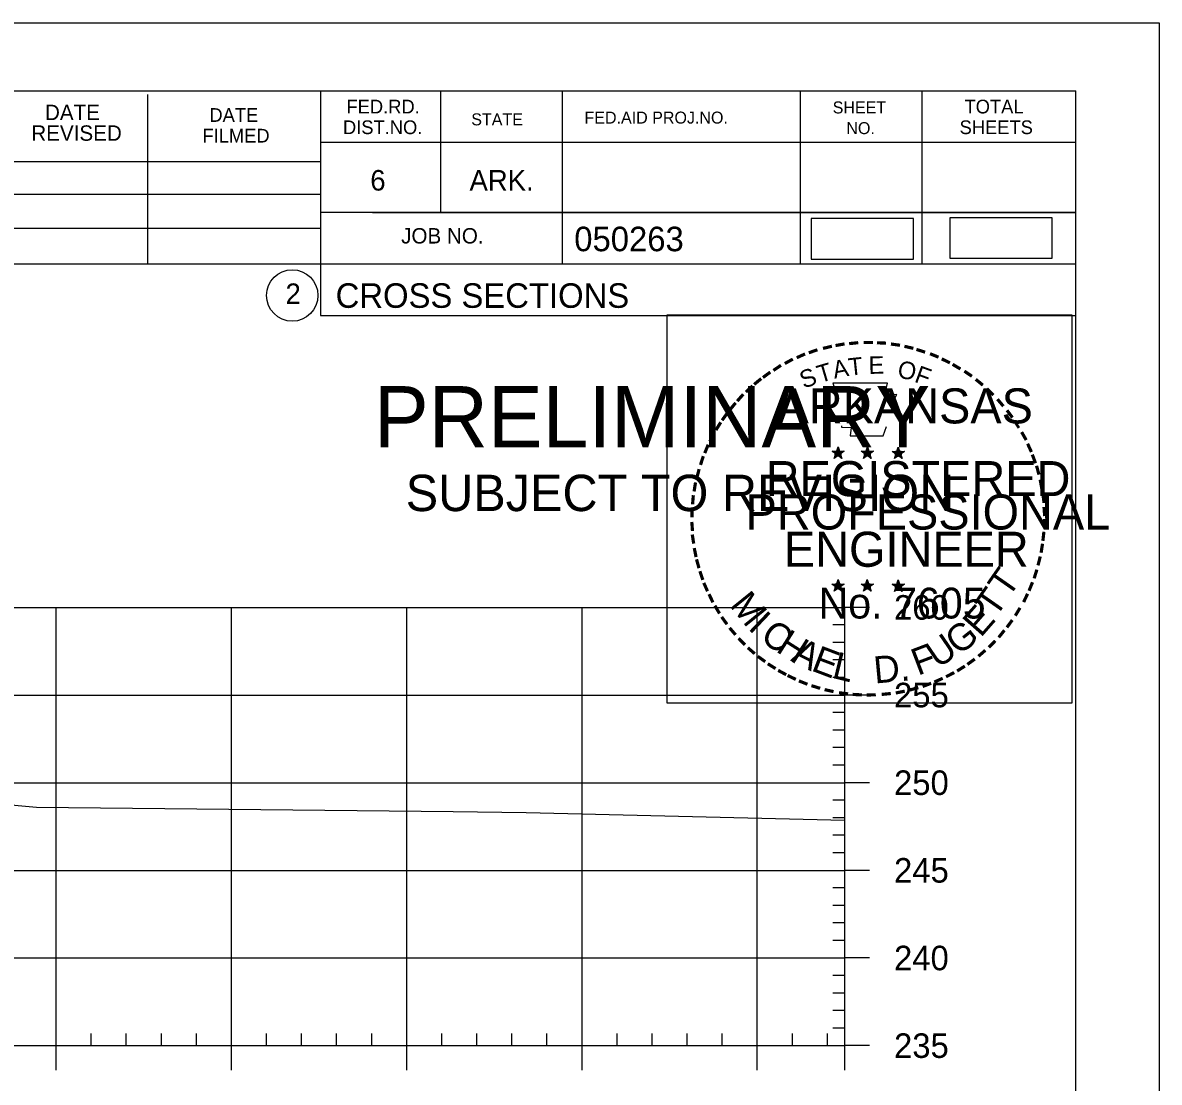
# Model space of a CAD drawing. Extents: x 1365647 to 1367999, y 387113 to 400173.
# Drawn here: x 1365992.2 to 1366057, y 397339.2 to 397399.6 of the extents above; entities that cross this region are included whole.
import ezdxf

# ---------------------------------------------------------------- set-up
doc = ezdxf.new("R2010")
doc.units = 0
for name, color, linetype in [('R_Axis', 7, 'Continuous'), ('R_Axis Annot', 7, 'Continuous'), ('R_Border', 7, 'Continuous'), ('R_Border PE', 7, 'Continuous'), ('R_Border Prem', 7, 'Continuous'), ('R_Detour', 7, 'Continuous'), ('R_Exist Surface', 7, 'Continuous'), ('R_Grid', 7, 'Continuous'), ('R_No Plot', 7, 'Continuous')]:
    doc.layers.add(name, color=color, linetype=linetype)

msp = doc.modelspace()

# ---------------------------------------------------------------- linework, layer by layer
at = {"layer": 'R_Axis'}
for p, q in [((1366039.095, 397341.265), (1366039.095, 397366.265)), ((1366040.495, 397366.265), (1366039.095, 397366.265)), ((1366039.095, 397365.265), (1366038.395, 397365.265)), ((1366039.095, 397364.265), (1366038.395, 397364.265)), ((1366039.095, 397363.265), (1366038.395, 397363.265)), ((1366039.095, 397362.265), (1366038.395, 397362.265)), ((1366040.495, 397361.265), (1366039.095, 397361.265)), ((1366039.095, 397360.265), (1366038.395, 397360.265)), ((1366039.095, 397359.265), (1366038.395, 397359.265)), ((1366039.095, 397358.265), (1366038.395, 397358.265)), ((1366039.095, 397357.265), (1366038.395, 397357.265)), ((1366040.495, 397356.265), (1366039.095, 397356.265)), ((1366039.095, 397355.265), (1366038.395, 397355.265)), ((1366039.095, 397354.265), (1366038.395, 397354.265)), ((1366039.095, 397353.265), (1366038.395, 397353.265)), ((1366039.095, 397352.265), (1366038.395, 397352.265)), ((1366040.495, 397351.265), (1366039.095, 397351.265)), ((1366039.095, 397350.265), (1366038.395, 397350.265)), ((1366039.095, 397349.265), (1366038.395, 397349.265)), ((1366039.095, 397348.265), (1366038.395, 397348.265)), ((1366039.095, 397347.265), (1366038.395, 397347.265)), ((1366040.495, 397346.265), (1366039.095, 397346.265)), ((1366039.095, 397345.265), (1366038.395, 397345.265)), ((1366039.095, 397344.265), (1366038.395, 397344.265)), ((1366039.095, 397343.265), (1366038.395, 397343.265)), ((1366039.095, 397342.265), (1366038.395, 397342.265)), ((1365996.095, 397341.265), (1365996.095, 397341.965)), ((1365998.095, 397341.265), (1365998.095, 397341.965)), ((1366000.095, 397341.265), (1366000.095, 397341.965)), ((1366002.095, 397341.265), (1366002.095, 397341.965)), ((1366006.095, 397341.265), (1366006.095, 397341.965)), ((1366008.095, 397341.265), (1366008.095, 397341.965)), ((1366010.095, 397341.265), (1366010.095, 397341.965)), ((1366012.095, 397341.265), (1366012.095, 397341.965)), ((1366016.095, 397341.265), (1366016.095, 397341.965)), ((1366018.095, 397341.265), (1366018.095, 397341.965)), ((1366020.095, 397341.265), (1366020.095, 397341.965)), ((1366022.095, 397341.265), (1366022.095, 397341.965)), ((1366026.095, 397341.265), (1366026.095, 397341.965)), ((1366028.095, 397341.265), (1366028.095, 397341.965)), ((1366030.095, 397341.265), (1366030.095, 397341.965)), ((1366032.095, 397341.265), (1366032.095, 397341.965)), ((1366036.095, 397341.265), (1366036.095, 397341.965)), ((1366038.095, 397341.265), (1366038.095, 397341.965)), ((1365749.095, 397341.265), (1366039.095, 397341.265)), ((1365994.095, 397339.865), (1365994.095, 397341.265)), ((1366004.095, 397339.865), (1366004.095, 397341.265)), ((1366014.095, 397339.865), (1366014.095, 397341.265)), ((1366024.095, 397339.865), (1366024.095, 397341.265)), ((1366034.095, 397339.865), (1366034.095, 397341.265)), ((1366039.095, 397339.865), (1366039.095, 397341.265)), ((1366040.495, 397341.265), (1366039.095, 397341.265))]:
    msp.add_line(p, q, dxfattribs=at)
at = {"layer": 'R_Border'}
for p, q in [((1365736.095, 397395.725), (1366052.275, 397395.725)), ((1365999.315, 397385.845), (1365999.315, 397395.525)), ((1366009.175, 397395.725), (1366009.175, 397382.925)), ((1366016.015, 397395.725), (1366016.015, 397388.785)), ((1366022.955, 397395.725), (1366022.955, 397385.845)), ((1366036.535, 397395.725), (1366036.535, 397385.845)), ((1366043.475, 397395.725), (1366043.475, 397385.845)), ((1366052.275, 397190.265), (1366052.275, 397395.725)), ((1366052.275, 397392.785), (1366009.175, 397392.785)), ((1366052.275, 397392.805), (1366052.275, 397392.805)), ((1365970.015, 397391.705), (1366009.175, 397391.705)), ((1365970.015, 397389.845), (1366009.175, 397389.845)), ((1366052.275, 397388.785), (1366009.175, 397388.785)), ((1366012.135, 397388.785), (1366052.275, 397388.785)), ((1365970.015, 397387.905), (1366009.175, 397387.905)), ((1366052.275, 397385.845), (1365970.015, 397385.845)), ((1366009.175, 397382.925), (1366052.275, 397382.925))]:
    msp.add_line(p, q, dxfattribs=at)
msp.add_circle((1366007.562, 397384.06), 1.467, dxfattribs=at)
at = {"layer": 'R_Border PE'}
for p, q in [((1366038.356, 397375.171), (1366038.705, 397375.06)), ((1366038.356, 397375.171), (1366038.609, 397375.126)), ((1366038.356, 397375.171), (1366038.593, 397375.049)), ((1366038.705, 397375.425), (1366038.664, 397375.173)), ((1366038.705, 397375.06), (1366038.705, 397375.425)), ((1366038.705, 397375.425), (1366038.754, 397375.175)), ((1366039.052, 397375.171), (1366038.705, 397375.06)), ((1366039.052, 397375.171), (1366038.766, 397375.122)), ((1366039.052, 397375.171), (1366038.848, 397375.069)), ((1366040.026, 397375.171), (1366040.375, 397375.06)), ((1366040.026, 397375.171), (1366040.279, 397375.126)), ((1366040.026, 397375.171), (1366040.263, 397375.049)), ((1366040.375, 397375.425), (1366040.334, 397375.173)), ((1366040.375, 397375.06), (1366040.375, 397375.425)), ((1366040.375, 397375.425), (1366040.424, 397375.175)), ((1366040.722, 397375.171), (1366040.375, 397375.06)), ((1366040.722, 397375.171), (1366040.436, 397375.122)), ((1366040.722, 397375.171), (1366040.518, 397375.069)), ((1366041.79, 397375.159), (1366042.139, 397375.048)), ((1366041.79, 397375.159), (1366042.043, 397375.114)), ((1366041.79, 397375.159), (1366042.027, 397375.037)), ((1366042.139, 397375.413), (1366042.098, 397375.161)), ((1366042.139, 397375.048), (1366042.139, 397375.413)), ((1366042.139, 397375.413), (1366042.188, 397375.163)), ((1366042.486, 397375.159), (1366042.139, 397375.048)), ((1366042.486, 397375.159), (1366042.2, 397375.11)), ((1366042.486, 397375.159), (1366042.282, 397375.057)), ((1366038.489, 397374.763), (1366038.705, 397375.06)), ((1366038.489, 397374.763), (1366038.615, 397375.007)), ((1366038.489, 397374.763), (1366038.703, 397374.98)), ((1366038.918, 397374.763), (1366038.703, 397374.977)), ((1366038.918, 397374.763), (1366038.705, 397375.06)), ((1366038.918, 397374.763), (1366038.781, 397375.054)), ((1366040.159, 397374.763), (1366040.375, 397375.06)), ((1366040.159, 397374.763), (1366040.285, 397375.007)), ((1366040.159, 397374.763), (1366040.373, 397374.98)), ((1366040.588, 397374.763), (1366040.373, 397374.977)), ((1366040.588, 397374.763), (1366040.375, 397375.06)), ((1366040.588, 397374.763), (1366040.451, 397375.054)), ((1366041.923, 397374.751), (1366042.139, 397375.048)), ((1366041.923, 397374.751), (1366042.049, 397374.995)), ((1366041.923, 397374.751), (1366042.137, 397374.968)), ((1366042.352, 397374.751), (1366042.137, 397374.965)), ((1366042.352, 397374.751), (1366042.139, 397375.048)), ((1366042.352, 397374.751), (1366042.215, 397375.042)), ((1366038.352, 397367.598), (1366038.701, 397367.487)), ((1366038.352, 397367.598), (1366038.605, 397367.553)), ((1366038.352, 397367.598), (1366038.589, 397367.476)), ((1366038.485, 397367.19), (1366038.701, 397367.487)), ((1366038.485, 397367.19), (1366038.611, 397367.434)), ((1366038.485, 397367.19), (1366038.699, 397367.407)), ((1366038.701, 397367.852), (1366038.66, 397367.6)), ((1366038.914, 397367.19), (1366038.699, 397367.404)), ((1366038.701, 397367.487), (1366038.701, 397367.852)), ((1366038.701, 397367.852), (1366038.75, 397367.602)), ((1366039.048, 397367.598), (1366038.701, 397367.487)), ((1366038.914, 397367.19), (1366038.701, 397367.487)), ((1366039.048, 397367.598), (1366038.762, 397367.549)), ((1366038.914, 397367.19), (1366038.777, 397367.481)), ((1366039.048, 397367.598), (1366038.844, 397367.496)), ((1366040.021, 397367.598), (1366040.37, 397367.487)), ((1366040.021, 397367.598), (1366040.274, 397367.553)), ((1366040.021, 397367.598), (1366040.258, 397367.476)), ((1366040.154, 397367.19), (1366040.37, 397367.487)), ((1366040.154, 397367.19), (1366040.28, 397367.434)), ((1366040.154, 397367.19), (1366040.368, 397367.407)), ((1366040.37, 397367.852), (1366040.329, 397367.6)), ((1366040.583, 397367.19), (1366040.368, 397367.404)), ((1366040.37, 397367.487), (1366040.37, 397367.852)), ((1366040.37, 397367.852), (1366040.419, 397367.602)), ((1366040.717, 397367.598), (1366040.37, 397367.487)), ((1366040.583, 397367.19), (1366040.37, 397367.487)), ((1366040.717, 397367.598), (1366040.431, 397367.549)), ((1366040.583, 397367.19), (1366040.446, 397367.481)), ((1366040.717, 397367.598), (1366040.513, 397367.496)), ((1366041.788, 397367.588), (1366042.137, 397367.477)), ((1366041.788, 397367.588), (1366042.041, 397367.543)), ((1366041.788, 397367.588), (1366042.025, 397367.466)), ((1366041.921, 397367.18), (1366042.137, 397367.477)), ((1366041.921, 397367.18), (1366042.047, 397367.424)), ((1366041.921, 397367.18), (1366042.135, 397367.397)), ((1366042.137, 397367.842), (1366042.096, 397367.59)), ((1366042.35, 397367.18), (1366042.135, 397367.394)), ((1366042.137, 397367.477), (1366042.137, 397367.842)), ((1366042.137, 397367.842), (1366042.186, 397367.592)), ((1366042.484, 397367.588), (1366042.137, 397367.477)), ((1366042.35, 397367.18), (1366042.137, 397367.477)), ((1366042.484, 397367.588), (1366042.198, 397367.539)), ((1366042.35, 397367.18), (1366042.213, 397367.471)), ((1366042.484, 397367.588), (1366042.28, 397367.486))]:
    msp.add_line(p, q, dxfattribs=at)
for points in [[(1366038.397, 397379.049), (1366038.666, 397378.222)], [(1366041.908, 397378.127), (1366042.05, 397378.411), (1366041.365, 397378.387), (1366041.513, 397379.049), (1366038.397, 397379.049)], [(1366038.889, 397376.626), (1366038.889, 397376.539), (1366039.452, 397376.52), (1366039.398, 397376.047), (1366041.268, 397376.047), (1366041.469, 397376.583)], [(1366038.705, 397375.425), (1366038.918, 397374.763), (1366038.356, 397375.171), (1366039.052, 397375.171), (1366038.489, 397374.763), (1366038.705, 397375.425)], [(1366040.375, 397375.425), (1366040.588, 397374.763), (1366040.026, 397375.171), (1366040.722, 397375.171), (1366040.159, 397374.763), (1366040.375, 397375.425)], [(1366042.139, 397375.413), (1366042.352, 397374.751), (1366041.79, 397375.159), (1366042.486, 397375.159), (1366041.923, 397374.751), (1366042.139, 397375.413)], [(1366038.701, 397367.852), (1366038.914, 397367.19), (1366038.352, 397367.598), (1366039.048, 397367.598), (1366038.485, 397367.19), (1366038.701, 397367.852)], [(1366040.37, 397367.852), (1366040.583, 397367.19), (1366040.021, 397367.598), (1366040.717, 397367.598), (1366040.154, 397367.19), (1366040.37, 397367.852)], [(1366042.137, 397367.842), (1366042.35, 397367.18), (1366041.788, 397367.588), (1366042.484, 397367.588), (1366041.921, 397367.18), (1366042.137, 397367.842)]]:
    msp.add_lwpolyline(points, dxfattribs=at)
for centre, radius in [((1366038.704, 397375.06), 0.172), ((1366038.704, 397375.06), 0.145), ((1366038.704, 397375.06), 0.116), ((1366038.704, 397375.06), 0.0991), ((1366038.704, 397375.06), 0.0747), ((1366038.704, 397375.06), 0.0495), ((1366038.704, 397375.06), 0.0296), ((1366040.374, 397375.06), 0.172), ((1366040.374, 397375.06), 0.145), ((1366040.374, 397375.06), 0.116), ((1366040.374, 397375.06), 0.0991), ((1366040.374, 397375.06), 0.0747), ((1366040.374, 397375.06), 0.0495), ((1366040.374, 397375.06), 0.0296), ((1366042.138, 397375.048), 0.172), ((1366042.138, 397375.048), 0.145), ((1366042.138, 397375.048), 0.116), ((1366042.138, 397375.048), 0.0991), ((1366042.138, 397375.048), 0.0747), ((1366042.138, 397375.048), 0.0495), ((1366042.138, 397375.048), 0.0296), ((1366038.7, 397367.487), 0.172), ((1366038.7, 397367.487), 0.145), ((1366038.7, 397367.487), 0.116), ((1366038.7, 397367.487), 0.0991), ((1366038.7, 397367.487), 0.0747), ((1366038.7, 397367.487), 0.0495), ((1366038.7, 397367.487), 0.0296), ((1366040.369, 397367.487), 0.172), ((1366040.369, 397367.487), 0.145), ((1366040.369, 397367.487), 0.116), ((1366040.369, 397367.487), 0.0991), ((1366040.369, 397367.487), 0.0747), ((1366040.369, 397367.487), 0.0495), ((1366040.369, 397367.487), 0.0296), ((1366042.136, 397367.477), 0.172), ((1366042.136, 397367.477), 0.145), ((1366042.136, 397367.477), 0.116), ((1366042.136, 397367.477), 0.0991), ((1366042.136, 397367.477), 0.0747), ((1366042.136, 397367.477), 0.0495), ((1366042.136, 397367.477), 0.0296)]:
    msp.add_circle(centre, radius, dxfattribs=at)
at = {"layer": 'R_Detour'}
for points in [[(1366037.165, 397386.137), (1366042.998, 397386.137), (1366042.998, 397388.448), (1366037.165, 397388.448)], [(1366045.079, 397386.185), (1366050.912, 397386.185), (1366050.912, 397388.496), (1366045.079, 397388.496)]]:
    msp.add_lwpolyline(points, close=True, dxfattribs=at)
at = {"layer": 'R_Exist Surface'}
msp.add_lwpolyline([(1365936.449, 397355.652), (1365941.276, 397355.691), (1365947.238, 397355.653), (1365950.396, 397355.635), (1365950.935, 397355.634), (1365952.397, 397355.63), (1365968.062, 397355.623), (1365977.714, 397355.538), (1365983.559, 397355.504), (1365986.443, 397355.399), (1365987.317, 397355.363), (1365988.174, 397355.301), (1365992.976, 397354.872), (1366016.752, 397354.622), (1366020.915, 397354.57), (1366039.095, 397354.126)], dxfattribs=at)
at = {"layer": 'R_Grid'}
for p, q in [((1365749.095, 397366.265), (1366039.095, 397366.265)), ((1365994.095, 397341.265), (1365994.095, 397366.265)), ((1366004.095, 397341.265), (1366004.095, 397366.265)), ((1366014.095, 397341.265), (1366014.095, 397366.265)), ((1366024.095, 397341.265), (1366024.095, 397366.265)), ((1366034.095, 397341.265), (1366034.095, 397366.265)), ((1366039.095, 397341.265), (1366039.095, 397366.265)), ((1365749.095, 397361.265), (1366039.095, 397361.265)), ((1365749.095, 397356.265), (1366039.095, 397356.265)), ((1365749.095, 397351.265), (1366039.095, 397351.265)), ((1365749.095, 397346.265), (1366039.095, 397346.265)), ((1365749.095, 397341.265), (1366039.095, 397341.265))]:
    msp.add_line(p, q, dxfattribs=at)
at = {"layer": 'R_No Plot'}
msp.add_line((1365723.694, 397399.619), (1366057.027, 397399.619), dxfattribs=at)
for points in [[(1365723.687, 397399.619), (1366057.027, 397399.619), (1366057.027, 397186.282), (1365723.687, 397186.282)], [(1366028.946, 397382.957), (1366052.044, 397382.957), (1366052.044, 397360.807), (1366028.946, 397360.807)]]:
    msp.add_lwpolyline(points, close=True, dxfattribs=at)

# ---------------------------------------------------------------- texts
at = {"layer": 'R_Axis Annot'}
for s, p in [('260', (1366041.895, 397365.565)), ('255', (1366041.895, 397360.565)), ('250', (1366041.895, 397355.565)), ('245', (1366041.895, 397350.565)), ('240', (1366041.895, 397345.565)), ('235', (1366041.895, 397340.565))]:
    msp.add_text(s, height=1.4, dxfattribs=at).set_placement(p)
at = {"layer": 'R_Border'}
for s, height, p in [('FED.RD.', 0.7819, (1366010.655, 397394.445)), ('TOTAL', 0.7819, (1366045.915, 397394.445)), ('DATE', 0.8792, (1365993.455, 397394.065)), ('DATE', 0.7819, (1366002.835, 397393.965)), ('FED.AID PROJ.NO.', 0.684, (1366024.235, 397393.865)), ('SHEET', 0.684, (1366038.395, 397394.445)), ('DIST.NO.', 0.7819, (1366010.455, 397393.265)), ('STATE', 0.684, (1366017.775, 397393.765)), ('NO.', 0.684, (1366039.175, 397393.265)), ('SHEETS', 0.7819, (1366045.635, 397393.265)), ('REVISED', 0.8792, (1365992.675, 397392.885)), ('FILMED', 0.7819, (1366002.435, 397392.785)), ('6', 1.172, (1366012.015, 397390.045)), ('ARK.', 1.1723, (1366017.675, 397390.045)), ('JOB NO.', 0.8792, (1366013.775, 397387.025)), ('050263', 1.4, (1366023.651, 397386.584)), ('2', 1.172, (1366007.179, 397383.574)), ('CROSS SECTIONS', 1.4, (1366010.038, 397383.355))]:
    msp.add_text(s, height=height, rotation=360, dxfattribs=at).set_placement(p)
at = {"layer": 'R_Border PE'}
for s, height, rotation, p in [('-', 1.6, 19.17608, (1366037.145, 397380.176)), ('-', 1.6, 13.63015, (1366037.895, 397380.417)), ('-', 1.6, 10.21935, (1366038.573, 397380.579)), ('-', 1.6, 5.89682, (1366039.302, 397380.689)), ('-', 1.6, 0.18623, (1366040.074, 397380.761)), ('-', 1.6, 357.74304, (1366040.797, 397380.748)), ('-', 1.6, 352.16172, (1366041.541, 397380.692)), ('-', 1.6, 347.20489, (1366042.26, 397380.578)), ('-', 1.6, 342.3362, (1366042.895, 397380.423)), ('-', 1.6, 28.79182, (1366035.878, 397379.59)), ('-', 1.6, 24.30721, (1366036.511, 397379.907)), ('A', 1, 11.21318, (1366038.492, 397379.309)), ('T', 1, 6.02276, (1366039.341, 397379.475)), ('E', 1, 0.83234, (1366040.446, 397379.585)), ('O', 1, 350.4515, (1366042.05, 397379.375)), ('-', 1.6, 337.85509, (1366043.63, 397380.2)), ('-', 1.6, 334.12109, (1366044.261, 397379.929)), ('-', 1.6, 36.23174, (1366034.703, 397378.825)), ('-', 1.6, 34.06357, (1366035.281, 397379.22)), ('S', 1, 21.59401, (1366036.752, 397378.727)), ('T', 1, 16.4036, (1366037.666, 397379.058)), ('F', 1, 340.07066, (1366043.004, 397379.147)), ('-', 1.6, 329.64089, (1366044.84, 397379.646)), ('-', 1.6, 325.86266, (1366045.483, 397379.285)), ('-', 1.6, 42.96224, (1366033.794, 397378.03)), ('-', 1.6, 38.95066, (1366034.227, 397378.447)), ('-', 1.6, 320.52971, (1366046.093, 397378.859)), ('-', 1.6, 48.42305, (1366033.346, 397377.552)), ('ARKANSAS', 2, 360, (1366035.25, 397376.761)), ('-', 1.6, 315.57859, (1366046.692, 397378.371)), ('-', 1.6, 50.61417, (1366032.943, 397377.066)), ('-', 1.6, 309.87973, (1366047.261, 397377.821)), ('-', 1.6, 54.23247, (1366032.53, 397376.499)), ('-', 1.6, 306.65218, (1366047.786, 397377.219)), ('-', 1.6, 58.07063, (1366032.205, 397375.972)), ('-', 1.4, 303.67529, (1366048.272, 397376.651)), ('-', 1.6, 62.87135, (1366031.892, 397375.358)), ('-', 1.6, 299.66835, (1366048.591, 397376.044)), ('-', 1.6, 67.77427, (1366031.633, 397374.747)), ('-', 1.6, 294.66279, (1366048.915, 397375.432)), ('-', 1.6, 72.39447, (1366031.414, 397374.117)), ('REGISTERED', 2, 360, (1366034.572, 397372.612)), ('DWB', 0.01, 360, (1366038.691, 397375.055)), ('DWB', 0.01, 360, (1366040.361, 397375.055)), ('DWB', 0.01, 360, (1366042.125, 397375.043)), ('-', 1.6, 290.57283, (1366049.172, 397374.855)), ('-', 1.6, 75.46096, (1366031.217, 397373.403)), ('-', 1.6, 285.12326, (1366049.406, 397374.275)), ('-', 1.6, 81.20126, (1366031.085, 397372.69)), ('-', 1.6, 280.54934, (1366049.606, 397373.533)), ('-', 1.6, 85.18634, (1366031.009, 397371.999)), ('PROFESSIONAL', 2, 360, (1366033.424, 397370.708)), ('-', 1.6, 276.59616, (1366049.768, 397372.765)), ('-', 1.6, 89.06224, (1366030.984, 397371.298)), ('-', 1.6, 274.33011, (1366049.828, 397372.043)), ('-', 1.6, 269.94067, (1366049.862, 397371.411)), ('-', 1.6, 94.19588, (1366031.019, 397370.573)), ('ENGINEER', 2, 360, (1366035.611, 397368.583)), ('-', 1.6, 263.5172, (1366049.843, 397370.745)), ('-', 1.6, 98.94793, (1366031.091, 397369.906)), ('-', 1.6, 260.99529, (1366049.772, 397370.091)), ('-', 1.6, 101.71495, (1366031.226, 397369.173)), ('-', 1.6, 105.45785, (1366031.388, 397368.578)), ('T', 1.54, 55.05496, (1366048.42, 397366.752)), ('-', 1.6, 255.7626, (1366049.662, 397369.413)), ('-', 1.6, 109.08742, (1366031.603, 397367.947)), ('-', 1.6, 252.86809, (1366049.481, 397368.693)), ('-', 1.6, 114.06432, (1366031.857, 397367.351)), ('No. 7605', 1.757, 360, (1366037.585, 397365.632)), ('DWB', 0.01, 360, (1366038.686, 397367.483)), ('DWB', 0.01, 360, (1366040.355, 397367.481)), ('DWB', 0.01, 360, (1366042.122, 397367.472)), ('T', 1.54, 55.05496, (1366047.689, 397365.632)), ('-', 1.6, 247.88866, (1366049.258, 397368.02)), ('-', 1.6, 115.72885, (1366032.162, 397366.733)), ('M', 1.54, 308.91747, (1366032.472, 397366.378)), ('-', 1.6, 244.61971, (1366048.996, 397367.391)), ('-', 1.6, 120.44712, (1366032.519, 397366.147)), ('I', 1.54, 316.46364, (1366033.514, 397365.058)), ('E', 1.54, 48.73133, (1366046.843, 397364.505)), ('-', 1.6, 239.07125, (1366048.602, 397366.639)), ('-', 1.6, 125.89344, (1366032.922, 397365.586)), ('C', 1.54, 324.01974, (1366034.187, 397364.435)), ('G', 1.54, 38.21734, (1366045.59, 397363.485)), ('-', 1.6, 233.84524, (1366048.2, 397365.986)), ('-', 1.6, 130.71812, (1366033.384, 397365.034)), ('H', 1.54, 327.53419, (1366035.097, 397363.78)), ('U', 1.54, 34.40523, (1366044.391, 397362.752)), ('-', 1.6, 231.25377, (1366047.77, 397365.42)), ('-', 1.6, 134.22381, (1366033.901, 397364.489)), ('A', 1.54, 332.55127, (1366035.951, 397363.243)), ('E', 1.54, 339.20679, (1366037.109, 397362.681)), ('F', 1.54, 20.82016, (1366043.254, 397362.358)), ('-', 1.6, 225.76533, (1366047.291, 397364.856)), ('-', 1.6, 138.93382, (1366034.426, 397364.025)), ('-', 1.6, 144.64634, (1366034.982, 397363.619)), ('L', 1.54, 346.2929, (1366038.301, 397362.257)), ('D.', 1.54, 5.26016, (1366040.804, 397361.92)), ('-', 1.6, 221.08509, (1366046.769, 397364.347)), ('-', 1.6, 148.08978, (1366035.543, 397363.248)), ('-', 1.6, 212.24909, (1366045.686, 397363.488)), ('-', 1.6, 215.73633, (1366046.22, 397363.875)), ('-', 1.6, 151.57039, (1366036.122, 397362.923)), ('-', 1.6, 154.60019, (1366036.644, 397362.676)), ('-', 1.6, 158.56121, (1366037.268, 397362.422)), ('-', 1.6, 204.25161, (1366044.504, 397362.823)), ('-', 1.6, 207.35684, (1366045.128, 397363.142)), ('-', 1.6, 162.79826, (1366037.955, 397362.209)), ('-', 1.6, 167.55551, (1366038.67, 397362.045)), ('-', 1.6, 173.11546, (1366039.442, 397361.935)), ('-', 1.6, 191.28576, (1366042.479, 397362.109)), ('-', 1.6, 195.47429, (1366043.208, 397362.308)), ('-', 1.6, 200.71842, (1366043.885, 397362.55)), ('-', 1.6, 176.51827, (1366040.19, 397361.882)), ('-', 1.6, 181.59176, (1366040.934, 397361.901)), ('-', 1.6, 185.81666, (1366041.743, 397361.977))]:
    msp.add_text(s, height=height, rotation=rotation, dxfattribs=at).set_placement(p)
at = {"layer": 'R_Border Prem'}
for s, height, p in [('PRELIMINARY', 3.5, (1366012.226, 397375.388)), ('DWB', 0.01, (1366012.973, 397377.237)), ('SUBJECT TO REVISION', 2.07511, (1366014.035, 397371.759))]:
    msp.add_text(s, height=height, rotation=360, dxfattribs=at).set_placement(p)

doc.saveas('drawing.dxf')
